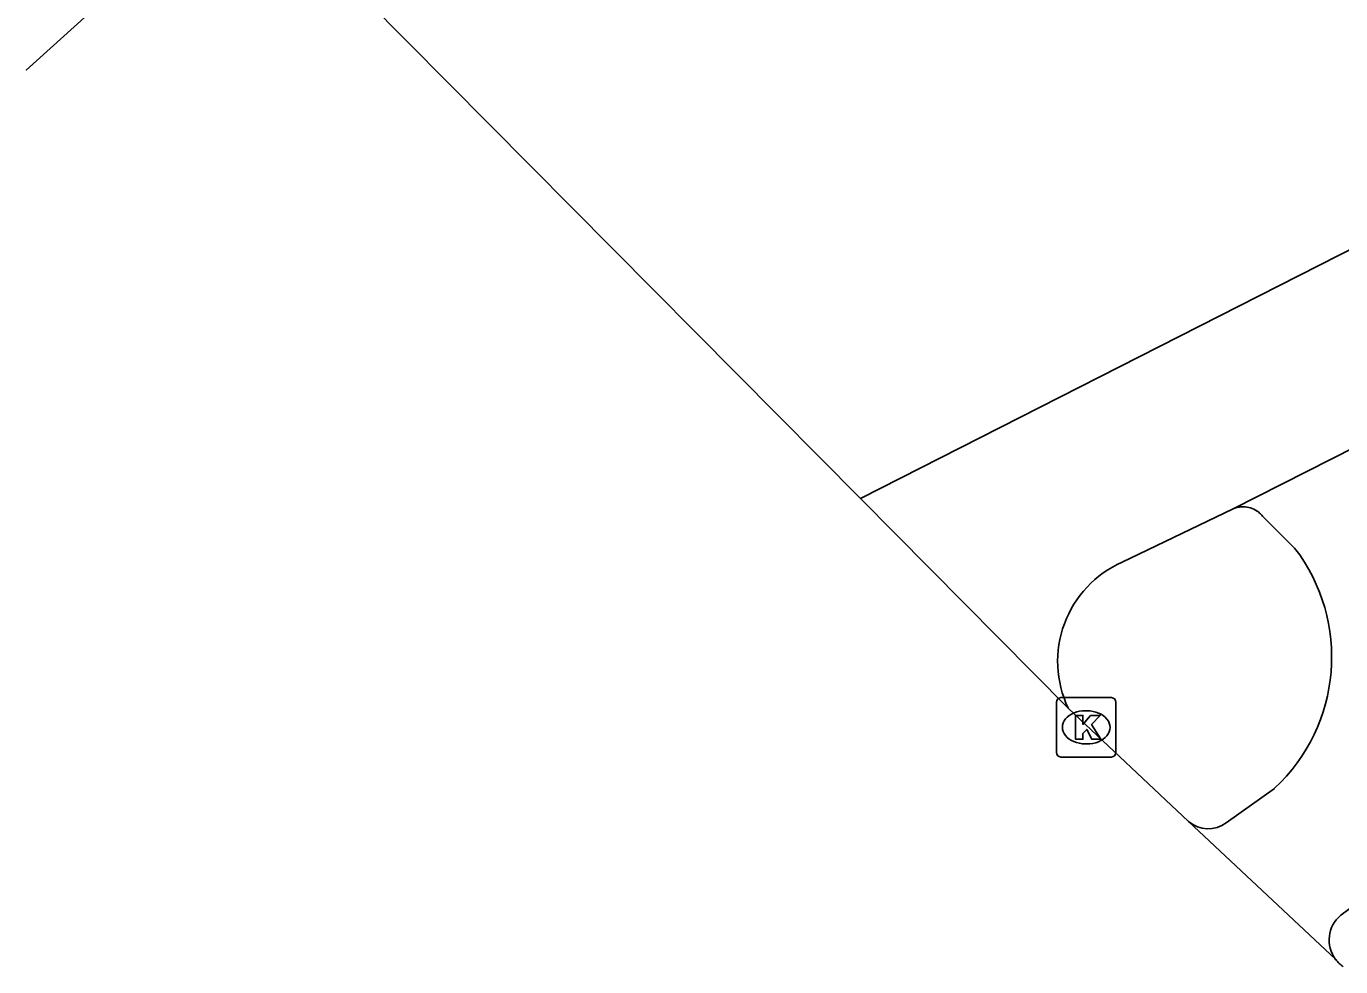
# Model space of a CAD drawing. Extents: x 160664 to 161506, y 382245 to 383288.
# Drawn here: x 160856.41 to 160878.56, y 382914.98 to 382930.82 of the extents above; entities that cross this region are included whole.
import ezdxf

# ---------------------------------------------------------------- set-up
doc = ezdxf.new("R2010")
doc.units = 0
for name, color, linetype in [('IMGEO_Fietspad_gesloten', 7, 'Continuous'), ('IMGEO_Kolk', 7, 'Continuous'), ('IMGEO_OVBaan_gesloten', 7, 'Continuous'), ('IMGEO_Rijbaan_lokaal_gesloten', 7, 'Continuous')]:
    doc.layers.add(name, color=color, linetype=linetype)

msp = doc.modelspace()

# ---------------------------------------------------------------- linework, layer by layer
at = {"layer": 'IMGEO_Fietspad_gesloten'}
for points in [[(160876.922, 382922.728), (160876.904, 382922.728), (160876.886, 382922.727), (160876.868, 382922.725), (160876.851, 382922.723), (160876.833, 382922.719), (160876.816, 382922.715), (160876.799, 382922.711), (160876.782, 382922.705), (160876.765, 382922.699), (160876.749, 382922.692)], [(160877.788, 382922.032), (160877.256, 382922.557), (160877.245, 382922.571), (160877.234, 382922.585), (160877.222, 382922.598), (160877.21, 382922.61), (160877.197, 382922.622), (160877.183, 382922.634), (160877.169, 382922.645), (160877.155, 382922.655)], [(160876.634, 382917.401), (160877.45, 382917.983)], [(160881.106, 382917.72), (160878.564, 382915.845)]]:
    msp.add_lwpolyline(points, dxfattribs=at)
for centre, radius, start, end in [((160876.92, 382922.313), 0.415, 55.5137, 89.6943), ((160875.389, 382920.194), 3.022, 312.9873, 37.469), ((160876.332, 382917.821), 0.518, 230.1324, 305.7123), ((160878.913, 382915.428), 0.544, 129.9582, 217.0065)]:
    msp.add_arc(centre, radius, start, end, dxfattribs=at)
at = {"layer": 'IMGEO_Kolk'}
for p, q in [((160873.775, 382918.585), (160873.775, 382919.437)), ((160873.85, 382919.511), (160874.702, 382919.511)), ((160874.776, 382919.437), (160874.776, 382918.585)), ((160874.263, 382919.291), (160874.288, 382919.291)), ((160874.286, 382918.731), (160874.261, 382918.731)), ((160874.702, 382918.511), (160873.85, 382918.511))]:
    msp.add_line(p, q, dxfattribs=at)
for points in [[(160873.775, 382918.585), (160873.775, 382919.437)], [(160873.85, 382919.511), (160874.702, 382919.511)], [(160874.776, 382919.437), (160874.776, 382918.585)], [(160874.096, 382919.211), (160874.219, 382919.211), (160874.219, 382919.06), (160874.349, 382919.211), (160874.513, 382919.211), (160874.367, 382919.06), (160874.52, 382918.811), (160874.368, 382918.811), (160874.283, 382918.975), (160874.219, 382918.908), (160874.219, 382918.811), (160874.096, 382918.811), (160874.096, 382919.211)], [(160874.702, 382918.511), (160873.85, 382918.511)]]:
    msp.add_lwpolyline(points, dxfattribs=at)
for centre, start, end in [((160873.852, 382919.435), 91.552, 178.448), ((160873.852, 382919.435), 91.552, 178.448), ((160874.7, 382919.435), 1.552, 88.448), ((160874.7, 382919.435), 1.552, 88.448), ((160873.852, 382918.587), 181.552, 268.448), ((160873.852, 382918.587), 181.552, 268.448), ((160874.7, 382918.587), 271.552, 358.448), ((160874.7, 382918.587), 271.552, 358.448)]:
    msp.add_arc(centre, 0.0765, start, end, dxfattribs=at)
for centre, major_axis, ratio, start_param, end_param in [((160874.262, 382919.011), (-0.387, 0.002), 0.722429, 4.712389, 7.853982), ((160874.287, 382919.011), (-0.39, 0.002), 0.717154, 1.570796, 4.712389)]:
    msp.add_ellipse(centre, major_axis=major_axis, ratio=ratio, start_param=start_param, end_param=end_param, dxfattribs=at)
at = {"layer": 'IMGEO_OVBaan_gesloten'}
for points in [[(160870.47, 382922.866), (160882.904, 382929.187), (160890.673, 382931.836), (160897.982, 382933.621), (160903.988, 382934.545), (160909.581, 382934.405), (160918.971, 382933.683), (160951.086, 382930.055), (160959.79, 382929.599), (160967.578, 382927.438), (160972.145, 382924.641), (160978.816, 382919.461), (160981.785, 382916.694)], [(160880.057, 382924.365), (160876.749, 382922.692)], [(160873.972, 382919.336), (160870.47, 382922.866)], [(160876.749, 382922.692), (160874.882, 382921.793)]]:
    msp.add_lwpolyline(points, dxfattribs=at)
msp.add_arc((160875.621, 382920.122), 1.827, 113.8649, 205.4889, dxfattribs=at)
at = {"layer": 'IMGEO_Rijbaan_lokaal_gesloten'}
for points in [[(160860.049, 382933.373), (160856.414, 382930.084), (160856.414, 382930.084)], [(160870.47, 382922.866), (160860.049, 382933.373)], [(160876, 382917.424), (160873.972, 382919.336)], [(160878.479, 382915.101), (160876, 382917.424)]]:
    msp.add_lwpolyline(points, dxfattribs=at)
msp.add_arc((160878.908, 382915.419), 0.534, 216.5708, 235.7116, dxfattribs=at)

doc.saveas('drawing.dxf')
